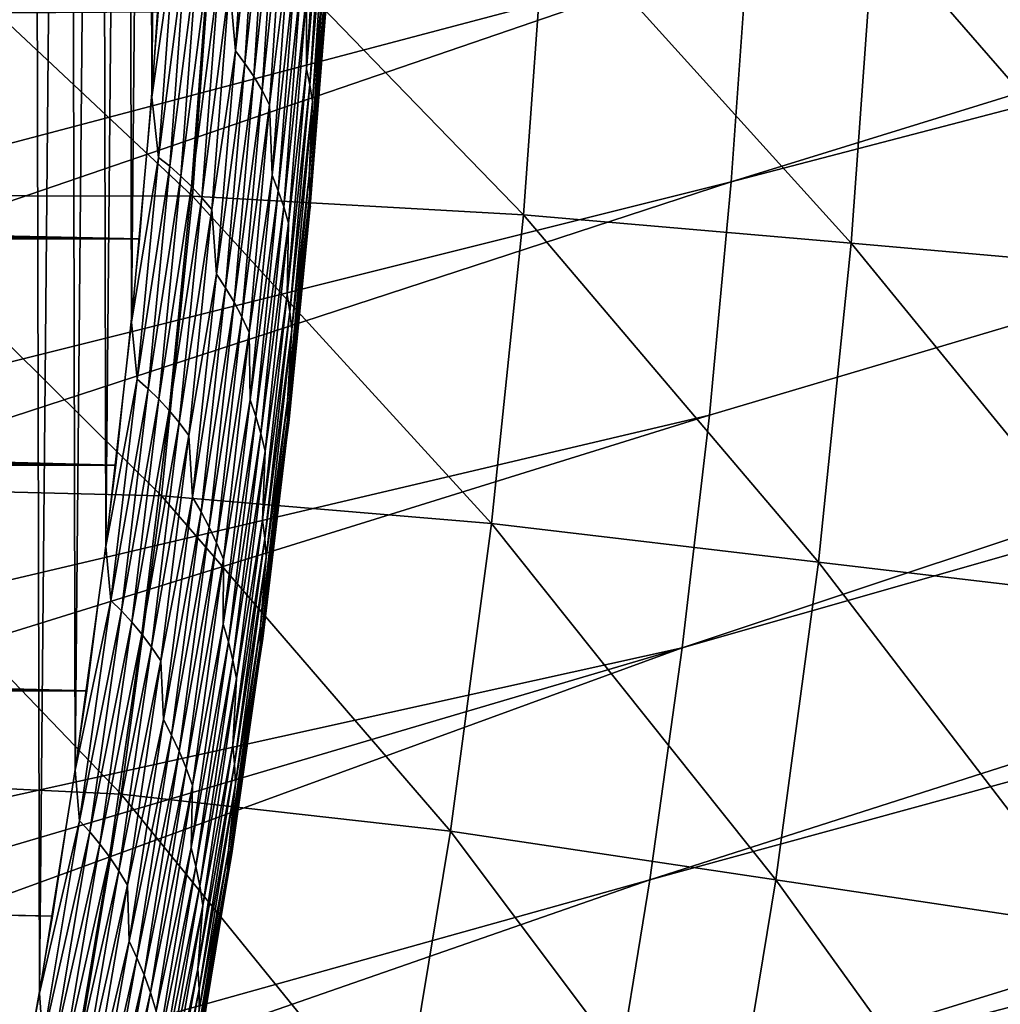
# Model space of a CAD drawing. Header units: millimetres. Extents: x -50 to 50, y -50 to 50.
# Tile 426 of 562: x 28.8 to 31.7, y -5 to -2.1. Entities that reach past the tile are written whole.
import ezdxf

# ---------------------------------------------------------------- set-up
doc = ezdxf.new("R2010")
doc.units = ezdxf.units.MM
doc.header["$LTSCALE"] = 65.185185
for name, color, linetype in [('1', 7, 'CONTINUOUS'), ('2', 7, 'CONTINUOUS'), ('28', 7, 'CONTINUOUS'), ('37', 7, 'CONTINUOUS'), ('39', 7, 'CONTINUOUS'), ('46', 7, 'CONTINUOUS'), ('47', 7, 'CONTINUOUS')]:
    doc.layers.add(name, color=color, linetype=linetype)

msp = doc.modelspace()

# ---------------------------------------------------------------- linework, layer by layer
at = {"layer": '1', "color": 7, "linetype": 'Continuous', "true_color": 0xf5f5f5}
for points in [[(4.7849, -2.0101), (29.1788, -2.0398), (4.7012, -2.1988), (4.7849, -2.0101)], [(29.1788, -2.0398), (29.1234, -2.7183), (4.7012, -2.1988), (29.1788, -2.0398)], [(4.7012, -2.1988), (29.1234, -2.7183), (4.6101, -2.3839), (4.7012, -2.1988)], [(4.6101, -2.3839), (29.1234, -2.7183), (4.5117, -2.5654), (4.6101, -2.3839)], [(4.5117, -2.5654), (29.1234, -2.7183), (4.4061, -2.7427), (4.5117, -2.5654)], [(29.1234, -2.7183), (29.0523, -3.3952), (4.4061, -2.7427), (29.1234, -2.7183)], [(4.4061, -2.7427), (29.0523, -3.3952), (4.2936, -2.9157), (4.4061, -2.7427)], [(4.2936, -2.9157), (29.0523, -3.3952), (4.1743, -3.0841), (4.2936, -2.9157)], [(4.1743, -3.0841), (29.0523, -3.3952), (4.0483, -3.2477), (4.1743, -3.0841)], [(4.0483, -3.2477), (29.0523, -3.3952), (3.916, -3.406), (4.0483, -3.2477)], [(3.916, -3.406), (28.9654, -4.0703), (3.7775, -3.559), (3.916, -3.406)], [(29.0523, -3.3952), (28.9654, -4.0703), (3.916, -3.406), (29.0523, -3.3952)], [(3.7775, -3.559), (28.9654, -4.0703), (3.633, -3.7064), (3.7775, -3.559)], [(3.633, -3.7064), (28.9654, -4.0703), (3.4828, -3.8479), (3.633, -3.7064)], [(3.4828, -3.8479), (28.9654, -4.0703), (3.327, -3.9834), (3.4828, -3.8479)], [(3.327, -3.9834), (28.9654, -4.0703), (3.1661, -4.1124), (3.327, -3.9834)], [(28.9654, -4.0703), (28.8629, -4.7432), (3.1661, -4.1124), (28.9654, -4.0703)], [(3.1661, -4.1124), (28.8629, -4.7432), (3, -4.2351), (3.1661, -4.1124)], [(28.8629, -4.7432), (28.7447, -5.4135), (3, -4.2351), (28.8629, -4.7432)]]:
    msp.add_3dface(points, dxfattribs=at)
at = {"layer": '2', "color": 7, "linetype": 'Continuous', "true_color": 0xf5f5f5}
for points in [[(28.8013, 5.1037, 4.3), (28.6758, 5.7672, 4.3), (28.7016, -5.6376, 4.3), (28.8013, 5.1037, 4.3)], [(28.824, -4.9736, 4.3), (28.8013, 5.1037, 4.3), (28.7016, -5.6376, 4.3), (28.824, -4.9736, 4.3)], [(28.9114, 4.4377, 4.3), (28.8013, 5.1037, 4.3), (28.824, -4.9736, 4.3), (28.9114, 4.4377, 4.3)], [(28.9312, -4.307, 4.3), (28.9114, 4.4377, 4.3), (28.824, -4.9736, 4.3), (28.9312, -4.307, 4.3)], [(29.0061, 3.7691, 4.3), (28.9114, 4.4377, 4.3), (28.9312, -4.307, 4.3), (29.0061, 3.7691, 4.3)], [(29.0229, -3.638, 4.3), (29.0061, 3.7691, 4.3), (28.9312, -4.307, 4.3), (29.0229, -3.638, 4.3)], [(29.0854, 3.0986, 4.3), (29.0061, 3.7691, 4.3), (29.0229, -3.638, 4.3), (29.0854, 3.0986, 4.3)], [(29.0991, -2.9672, 4.3), (29.0854, 3.0986, 4.3), (29.0229, -3.638, 4.3), (29.0991, -2.9672, 4.3)], [(29.1492, 2.4264, 4.3), (29.0854, 3.0986, 4.3), (29.0991, -2.9672, 4.3), (29.1492, 2.4264, 4.3)], [(29.1598, -2.2947, 4.3), (29.1492, 2.4264, 4.3), (29.0991, -2.9672, 4.3), (29.1598, -2.2947, 4.3)], [(29.1974, 1.753, 4.3), (29.1492, 2.4264, 4.3), (29.1598, -2.2947, 4.3), (29.1974, 1.753, 4.3)], [(29.205, -1.6211, 4.3), (29.1974, 1.753, 4.3), (29.1598, -2.2947, 4.3), (29.205, -1.6211, 4.3)]]:
    msp.add_3dface(points, dxfattribs=at)
at = {"layer": '28', "color": 7, "linetype": 'Continuous', "true_color": 0xf5f5f5}
for points in [[(29.4517, -1.4871, 4.2391), (29.3923, -1.9543, 4.255), (29.4102, -2.1563, 4.2391), (29.4517, -1.4871, 4.2391)], [(29.4517, -1.4871, 4.2391), (29.4102, -2.1563, 4.2391), (29.4807, -1.522, 4.2209), (29.4517, -1.4871, 4.2391)], [(29.4807, -1.522, 4.2209), (29.4102, -2.1563, 4.2391), (29.4383, -2.1941, 4.2209), (29.4807, -1.522, 4.2209)], [(29.4807, -1.522, 4.2209), (29.4383, -2.1941, 4.2209), (29.5082, -1.5584, 4.2005), (29.4807, -1.522, 4.2209)], [(29.5082, -1.5584, 4.2005), (29.4383, -2.1941, 4.2209), (29.4648, -2.2335, 4.2005), (29.5082, -1.5584, 4.2005)], [(29.5082, -1.5584, 4.2005), (29.4648, -2.2335, 4.2005), (29.534, -1.5964, 4.1781), (29.5082, -1.5584, 4.2005)], [(29.6651, -1.5333, 4.0079), (29.6221, -1.9884, 4.0398), (29.6224, -2.2097, 4.0079), (29.6651, -1.5333, 4.0079)], [(29.6651, -1.5333, 4.0079), (29.6224, -2.2097, 4.0079), (29.6765, -1.5786, 3.9749), (29.6651, -1.5333, 4.0079)], [(29.6765, -1.5786, 3.9749), (29.6224, -2.2097, 4.0079), (29.6325, -2.2583, 3.9749), (29.6765, -1.5786, 3.9749)], [(29.6765, -1.5786, 3.9749), (29.6325, -2.2583, 3.9749), (29.6853, -1.6246, 3.941), (29.6765, -1.5786, 3.9749)], [(29.534, -1.5964, 4.1781), (29.4648, -2.2335, 4.2005), (29.4895, -2.2747, 4.1781), (29.534, -1.5964, 4.1781)], [(29.534, -1.5964, 4.1781), (29.4895, -2.2747, 4.1781), (29.558, -1.6363, 4.1538), (29.534, -1.5964, 4.1781)], [(29.205, -1.6211, 4.3), (29.1598, -2.2947, 4.3), (29.2289, -1.8111, 4.2988), (29.205, -1.6211, 4.3)], [(29.558, -1.6363, 4.1538), (29.4895, -2.2747, 4.1781), (29.5124, -2.3177, 4.1538), (29.558, -1.6363, 4.1538)], [(29.558, -1.6363, 4.1538), (29.5124, -2.3177, 4.1538), (29.5696, -1.8543, 4.1277), (29.558, -1.6363, 4.1538)], [(29.6853, -1.6246, 3.941), (29.6325, -2.2583, 3.9749), (29.64, -2.3077, 3.941), (29.6853, -1.6246, 3.941)], [(29.6853, -1.6246, 3.941), (29.64, -2.3077, 3.941), (29.6807, -1.8536, 3.9064), (29.6853, -1.6246, 3.941)], [(29.2289, -1.8111, 4.2988), (29.1598, -2.2947, 4.3), (29.1802, -2.4753, 4.2988), (29.2289, -1.8111, 4.2988)], [(29.2289, -1.8111, 4.2988), (29.1802, -2.4753, 4.2988), (29.263, -1.8352, 4.295), (29.2289, -1.8111, 4.2988)], [(29.263, -1.8352, 4.295), (29.1802, -2.4753, 4.2988), (29.2136, -2.5016, 4.295), (29.263, -1.8352, 4.295)], [(29.263, -1.8352, 4.295), (29.2136, -2.5016, 4.295), (29.2965, -1.8619, 4.2887), (29.263, -1.8352, 4.295)], [(29.5696, -1.8543, 4.1277), (29.5124, -2.3177, 4.1538), (29.5196, -2.5277, 4.1277), (29.5696, -1.8543, 4.1277)], [(29.5696, -1.8543, 4.1277), (29.5196, -2.5277, 4.1277), (29.5893, -1.8979, 4.0999), (29.5696, -1.8543, 4.1277)], [(29.6807, -1.8536, 3.9064), (29.6308, -2.529, 3.9064), (29.6841, -1.9013, 3.8712), (29.6807, -1.8536, 3.9064)], [(29.6807, -1.8536, 3.9064), (29.64, -2.3077, 3.941), (29.6308, -2.529, 3.9064), (29.6807, -1.8536, 3.9064)], [(29.2965, -1.8619, 4.2887), (29.2136, -2.5016, 4.295), (29.2464, -2.5307, 4.2887), (29.2965, -1.8619, 4.2887)], [(29.2965, -1.8619, 4.2887), (29.2464, -2.5307, 4.2887), (29.3294, -1.8904, 4.2799), (29.2965, -1.8619, 4.2887)], [(29.3294, -1.8904, 4.2799), (29.2464, -2.5307, 4.2887), (29.2784, -2.5618, 4.2799), (29.3294, -1.8904, 4.2799)], [(29.3294, -1.8904, 4.2799), (29.2784, -2.5618, 4.2799), (29.3614, -1.9214, 4.2687), (29.3294, -1.8904, 4.2799)], [(29.5893, -1.8979, 4.0999), (29.5196, -2.5277, 4.1277), (29.5381, -2.5745, 4.0999), (29.5893, -1.8979, 4.0999)], [(29.5893, -1.8979, 4.0999), (29.5381, -2.5745, 4.0999), (29.6068, -1.9425, 4.0705), (29.5893, -1.8979, 4.0999)], [(29.6841, -1.9013, 3.8712), (29.6308, -2.529, 3.9064), (29.6328, -2.5799, 3.8712), (29.6841, -1.9013, 3.8712)], [(29.6841, -1.9013, 3.8712), (29.6328, -2.5799, 3.8712), (29.6848, -1.9491, 3.8357), (29.6841, -1.9013, 3.8712)], [(29.3614, -1.9214, 4.2687), (29.2784, -2.5618, 4.2799), (29.3095, -2.5954, 4.2687), (29.3614, -1.9214, 4.2687)], [(29.3614, -1.9214, 4.2687), (29.3095, -2.5954, 4.2687), (29.3923, -1.9543, 4.255), (29.3614, -1.9214, 4.2687)], [(29.6068, -1.9425, 4.0705), (29.5381, -2.5745, 4.0999), (29.5544, -2.6224, 4.0705), (29.6068, -1.9425, 4.0705)], [(29.6068, -1.9425, 4.0705), (29.5544, -2.6224, 4.0705), (29.6221, -1.9884, 4.0398), (29.6068, -1.9425, 4.0705)], [(29.3923, -1.9543, 4.255), (29.3095, -2.5954, 4.2687), (29.3395, -2.631, 4.255), (29.3923, -1.9543, 4.255)], [(29.3923, -1.9543, 4.255), (29.3395, -2.631, 4.255), (29.4102, -2.1563, 4.2391), (29.3923, -1.9543, 4.255)], [(29.6848, -1.9491, 3.8357), (29.6322, -2.6309, 3.8357), (29.6848, -1.9692, 3.8), (29.6848, -1.9491, 3.8357)], [(29.6848, -1.9491, 3.8357), (29.6328, -2.5799, 3.8712), (29.6322, -2.6309, 3.8357), (29.6848, -1.9491, 3.8357)], [(29.6848, -1.9692, 3.8), (29.6322, -2.6309, 3.8357), (29.6344, -2.6204, 3.8), (29.6848, -1.9692, 3.8)], [(29.6221, -1.9884, 4.0398), (29.5544, -2.6224, 4.0705), (29.5683, -2.6716, 4.0398), (29.6221, -1.9884, 4.0398)], [(29.6221, -1.9884, 4.0398), (29.5683, -2.6716, 4.0398), (29.6224, -2.2097, 4.0079), (29.6221, -1.9884, 4.0398)], [(29.4102, -2.1563, 4.2391), (29.3395, -2.631, 4.255), (29.3536, -2.8244, 4.2391), (29.4102, -2.1563, 4.2391)], [(29.4102, -2.1563, 4.2391), (29.3536, -2.8244, 4.2391), (29.4383, -2.1941, 4.2209), (29.4102, -2.1563, 4.2391)], [(29.4383, -2.1941, 4.2209), (29.3536, -2.8244, 4.2391), (29.3806, -2.8651, 4.2209), (29.4383, -2.1941, 4.2209)], [(29.4383, -2.1941, 4.2209), (29.3806, -2.8651, 4.2209), (29.4648, -2.2335, 4.2005), (29.4383, -2.1941, 4.2209)], [(29.4648, -2.2335, 4.2005), (29.3806, -2.8651, 4.2209), (29.4059, -2.9076, 4.2005), (29.4648, -2.2335, 4.2005)], [(29.4648, -2.2335, 4.2005), (29.4059, -2.9076, 4.2005), (29.4895, -2.2747, 4.1781), (29.4648, -2.2335, 4.2005)], [(29.6224, -2.2097, 4.0079), (29.5643, -2.885, 4.0079), (29.6325, -2.2583, 3.9749), (29.6224, -2.2097, 4.0079)], [(29.6224, -2.2097, 4.0079), (29.5683, -2.6716, 4.0398), (29.5643, -2.885, 4.0079), (29.6224, -2.2097, 4.0079)], [(29.6325, -2.2583, 3.9749), (29.5643, -2.885, 4.0079), (29.5729, -2.9369, 3.9749), (29.6325, -2.2583, 3.9749)], [(29.6325, -2.2583, 3.9749), (29.5729, -2.9369, 3.9749), (29.64, -2.3077, 3.941), (29.6325, -2.2583, 3.9749)], [(29.1598, -2.2947, 4.3), (29.0991, -2.9672, 4.3), (29.1802, -2.4753, 4.2988), (29.1598, -2.2947, 4.3)], [(29.4895, -2.2747, 4.1781), (29.4059, -2.9076, 4.2005), (29.4295, -2.9517, 4.1781), (29.4895, -2.2747, 4.1781)], [(29.4895, -2.2747, 4.1781), (29.4295, -2.9517, 4.1781), (29.5124, -2.3177, 4.1538), (29.4895, -2.2747, 4.1781)], [(29.5124, -2.3177, 4.1538), (29.4295, -2.9517, 4.1781), (29.4511, -2.998, 4.1538), (29.5124, -2.3177, 4.1538)], [(29.5124, -2.3177, 4.1538), (29.4511, -2.998, 4.1538), (29.5196, -2.5277, 4.1277), (29.5124, -2.3177, 4.1538)], [(29.64, -2.3077, 3.941), (29.5729, -2.9369, 3.9749), (29.579, -2.9895, 3.941), (29.64, -2.3077, 3.941)], [(29.64, -2.3077, 3.941), (29.579, -2.9895, 3.941), (29.6308, -2.529, 3.9064), (29.64, -2.3077, 3.941)], [(29.1802, -2.4753, 4.2988), (29.0991, -2.9672, 4.3), (29.1163, -3.1383, 4.2988), (29.1802, -2.4753, 4.2988)], [(29.1802, -2.4753, 4.2988), (29.1163, -3.1383, 4.2988), (29.2136, -2.5016, 4.295), (29.1802, -2.4753, 4.2988)], [(29.2136, -2.5016, 4.295), (29.1163, -3.1383, 4.2988), (29.149, -3.1668, 4.295), (29.2136, -2.5016, 4.295)], [(29.2136, -2.5016, 4.295), (29.149, -3.1668, 4.295), (29.2464, -2.5307, 4.2887), (29.2136, -2.5016, 4.295)], [(29.2464, -2.5307, 4.2887), (29.149, -3.1668, 4.295), (29.1809, -3.1982, 4.2887), (29.2464, -2.5307, 4.2887)], [(29.2464, -2.5307, 4.2887), (29.1809, -3.1982, 4.2887), (29.2784, -2.5618, 4.2799), (29.2464, -2.5307, 4.2887)], [(29.5196, -2.5277, 4.1277), (29.4511, -2.998, 4.1538), (29.4544, -3.1998, 4.1277), (29.5196, -2.5277, 4.1277)], [(29.5196, -2.5277, 4.1277), (29.4544, -3.1998, 4.1277), (29.5381, -2.5745, 4.0999), (29.5196, -2.5277, 4.1277)], [(29.6308, -2.529, 3.9064), (29.5656, -3.203, 3.9064), (29.6328, -2.5799, 3.8712), (29.6308, -2.529, 3.9064)], [(29.6308, -2.529, 3.9064), (29.579, -2.9895, 3.941), (29.5656, -3.203, 3.9064), (29.6308, -2.529, 3.9064)], [(29.2784, -2.5618, 4.2799), (29.1809, -3.1982, 4.2887), (29.2121, -3.2318, 4.2799), (29.2784, -2.5618, 4.2799)], [(29.2784, -2.5618, 4.2799), (29.2121, -3.2318, 4.2799), (29.3095, -2.5954, 4.2687), (29.2784, -2.5618, 4.2799)], [(29.5381, -2.5745, 4.0999), (29.4544, -3.1998, 4.1277), (29.4715, -3.2497, 4.0999), (29.5381, -2.5745, 4.0999)], [(29.5381, -2.5745, 4.0999), (29.4715, -3.2497, 4.0999), (29.5544, -2.6224, 4.0705), (29.5381, -2.5745, 4.0999)], [(29.6328, -2.5799, 3.8712), (29.5656, -3.203, 3.9064), (29.566, -3.2571, 3.8712), (29.6328, -2.5799, 3.8712)], [(29.6328, -2.5799, 3.8712), (29.566, -3.2571, 3.8712), (29.6322, -2.6309, 3.8357), (29.6328, -2.5799, 3.8712)], [(29.3095, -2.5954, 4.2687), (29.2121, -3.2318, 4.2799), (29.2422, -3.2679, 4.2687), (29.3095, -2.5954, 4.2687)], [(29.3095, -2.5954, 4.2687), (29.2422, -3.2679, 4.2687), (29.3395, -2.631, 4.255), (29.3095, -2.5954, 4.2687)], [(29.3395, -2.631, 4.255), (29.2422, -3.2679, 4.2687), (29.2711, -3.3063, 4.255), (29.3395, -2.631, 4.255)], [(29.3395, -2.631, 4.255), (29.2711, -3.3063, 4.255), (29.3536, -2.8244, 4.2391), (29.3395, -2.631, 4.255)], [(29.5544, -2.6224, 4.0705), (29.4715, -3.2497, 4.0999), (29.4863, -3.3009, 4.0705), (29.5544, -2.6224, 4.0705)], [(29.5544, -2.6224, 4.0705), (29.4863, -3.3009, 4.0705), (29.5683, -2.6716, 4.0398), (29.5544, -2.6224, 4.0705)], [(29.6322, -2.6309, 3.8357), (29.5639, -3.3112, 3.8357), (29.5699, -3.2682, 3.8), (29.6322, -2.6309, 3.8357)], [(29.6322, -2.6309, 3.8357), (29.566, -3.2571, 3.8712), (29.5639, -3.3112, 3.8357), (29.6322, -2.6309, 3.8357)], [(29.6344, -2.6204, 3.8), (29.6322, -2.6309, 3.8357), (29.5699, -3.2682, 3.8), (29.6344, -2.6204, 3.8)], [(29.5683, -2.6716, 4.0398), (29.4863, -3.3009, 4.0705), (29.4987, -3.3534, 4.0398), (29.5683, -2.6716, 4.0398)], [(29.5683, -2.6716, 4.0398), (29.4987, -3.3534, 4.0398), (29.5643, -2.885, 4.0079), (29.5683, -2.6716, 4.0398)], [(29.3536, -2.8244, 4.2391), (29.2711, -3.3063, 4.255), (29.2818, -3.4911, 4.2391), (29.3536, -2.8244, 4.2391)], [(29.3536, -2.8244, 4.2391), (29.2818, -3.4911, 4.2391), (29.3806, -2.8651, 4.2209), (29.3536, -2.8244, 4.2391)], [(29.3806, -2.8651, 4.2209), (29.2818, -3.4911, 4.2391), (29.3075, -3.5347, 4.2209), (29.3806, -2.8651, 4.2209)], [(29.3806, -2.8651, 4.2209), (29.3075, -3.5347, 4.2209), (29.4059, -2.9076, 4.2005), (29.3806, -2.8651, 4.2209)], [(29.4059, -2.9076, 4.2005), (29.3075, -3.5347, 4.2209), (29.3316, -3.58, 4.2005), (29.4059, -2.9076, 4.2005)], [(29.4059, -2.9076, 4.2005), (29.3316, -3.58, 4.2005), (29.4295, -2.9517, 4.1781), (29.4059, -2.9076, 4.2005)], [(29.5643, -2.885, 4.0079), (29.4908, -3.5588, 4.0079), (29.5729, -2.9369, 3.9749), (29.5643, -2.885, 4.0079)], [(29.5643, -2.885, 4.0079), (29.4987, -3.3534, 4.0398), (29.4908, -3.5588, 4.0079), (29.5643, -2.885, 4.0079)], [(29.5729, -2.9369, 3.9749), (29.4908, -3.5588, 4.0079), (29.4979, -3.6139, 3.9749), (29.5729, -2.9369, 3.9749)], [(29.5729, -2.9369, 3.9749), (29.4979, -3.6139, 3.9749), (29.579, -2.9895, 3.941), (29.5729, -2.9369, 3.9749)], [(29.0991, -2.9672, 4.3), (29.0229, -3.638, 4.3), (29.1163, -3.1383, 4.2988), (29.0991, -2.9672, 4.3)], [(29.4295, -2.9517, 4.1781), (29.3316, -3.58, 4.2005), (29.3539, -3.6273, 4.1781), (29.4295, -2.9517, 4.1781)], [(29.4295, -2.9517, 4.1781), (29.3539, -3.6273, 4.1781), (29.4511, -2.998, 4.1538), (29.4295, -2.9517, 4.1781)], [(29.4511, -2.998, 4.1538), (29.3539, -3.6273, 4.1781), (29.3741, -3.6766, 4.1538), (29.4511, -2.998, 4.1538)], [(29.4511, -2.998, 4.1538), (29.3741, -3.6766, 4.1538), (29.4544, -3.1998, 4.1277), (29.4511, -2.998, 4.1538)], [(29.579, -2.9895, 3.941), (29.4979, -3.6139, 3.9749), (29.5024, -3.6698, 3.941), (29.579, -2.9895, 3.941)], [(29.579, -2.9895, 3.941), (29.5024, -3.6698, 3.941), (29.5656, -3.203, 3.9064), (29.579, -2.9895, 3.941)], [(29.1163, -3.1383, 4.2988), (29.0229, -3.638, 4.3), (29.0374, -3.7996, 4.2988), (29.1163, -3.1383, 4.2988)], [(29.1163, -3.1383, 4.2988), (29.0374, -3.7996, 4.2988), (29.149, -3.1668, 4.295), (29.1163, -3.1383, 4.2988)], [(29.149, -3.1668, 4.295), (29.0374, -3.7996, 4.2988), (29.0692, -3.8303, 4.295), (29.149, -3.1668, 4.295)], [(29.149, -3.1668, 4.295), (29.0692, -3.8303, 4.295), (29.1809, -3.1982, 4.2887), (29.149, -3.1668, 4.295)], [(29.1809, -3.1982, 4.2887), (29.0692, -3.8303, 4.295), (29.1002, -3.8641, 4.2887), (29.1809, -3.1982, 4.2887)], [(29.1809, -3.1982, 4.2887), (29.1002, -3.8641, 4.2887), (29.2121, -3.2318, 4.2799), (29.1809, -3.1982, 4.2887)], [(29.4544, -3.1998, 4.1277), (29.3738, -3.8702, 4.1277), (29.4715, -3.2497, 4.0999), (29.4544, -3.1998, 4.1277)], [(29.4544, -3.1998, 4.1277), (29.3741, -3.6766, 4.1538), (29.3738, -3.8702, 4.1277), (29.4544, -3.1998, 4.1277)], [(29.5656, -3.203, 3.9064), (29.485, -3.8754, 3.9064), (29.566, -3.2571, 3.8712), (29.5656, -3.203, 3.9064)], [(29.5656, -3.203, 3.9064), (29.5024, -3.6698, 3.941), (29.485, -3.8754, 3.9064), (29.5656, -3.203, 3.9064)], [(29.2121, -3.2318, 4.2799), (29.1002, -3.8641, 4.2887), (29.1304, -3.9, 4.2799), (29.2121, -3.2318, 4.2799)], [(29.2121, -3.2318, 4.2799), (29.1304, -3.9, 4.2799), (29.2422, -3.2679, 4.2687), (29.2121, -3.2318, 4.2799)], [(29.4715, -3.2497, 4.0999), (29.3738, -3.8702, 4.1277), (29.3894, -3.9233, 4.0999), (29.4715, -3.2497, 4.0999)], [(29.4715, -3.2497, 4.0999), (29.3894, -3.9233, 4.0999), (29.4863, -3.3009, 4.0705), (29.4715, -3.2497, 4.0999)], [(29.566, -3.2571, 3.8712), (29.485, -3.8754, 3.9064), (29.4838, -3.9326, 3.8712), (29.566, -3.2571, 3.8712)], [(29.566, -3.2571, 3.8712), (29.4838, -3.9326, 3.8712), (29.5639, -3.3112, 3.8357), (29.566, -3.2571, 3.8712)], [(29.2422, -3.2679, 4.2687), (29.1304, -3.9, 4.2799), (29.1594, -3.9388, 4.2687), (29.2422, -3.2679, 4.2687)], [(29.2422, -3.2679, 4.2687), (29.1594, -3.9388, 4.2687), (29.2711, -3.3063, 4.255), (29.2422, -3.2679, 4.2687)], [(29.5699, -3.2682, 3.8), (29.5639, -3.3112, 3.8357), (29.4915, -3.913, 3.8), (29.5699, -3.2682, 3.8)], [(29.2711, -3.3063, 4.255), (29.1594, -3.9388, 4.2687), (29.1871, -3.9799, 4.255), (29.2711, -3.3063, 4.255)], [(29.2711, -3.3063, 4.255), (29.1871, -3.9799, 4.255), (29.2818, -3.4911, 4.2391), (29.2711, -3.3063, 4.255)], [(29.4863, -3.3009, 4.0705), (29.3894, -3.9233, 4.0999), (29.4027, -3.9777, 4.0705), (29.4863, -3.3009, 4.0705)], [(29.4863, -3.3009, 4.0705), (29.4027, -3.9777, 4.0705), (29.4987, -3.3534, 4.0398), (29.4863, -3.3009, 4.0705)], [(29.5639, -3.3112, 3.8357), (29.48, -3.9898, 3.8357), (29.4915, -3.913, 3.8), (29.5639, -3.3112, 3.8357)], [(29.5639, -3.3112, 3.8357), (29.4838, -3.9326, 3.8712), (29.48, -3.9898, 3.8357), (29.5639, -3.3112, 3.8357)], [(29.4987, -3.3534, 4.0398), (29.4027, -3.9777, 4.0705), (29.4135, -4.0334, 4.0398), (29.4987, -3.3534, 4.0398)], [(29.4987, -3.3534, 4.0398), (29.4135, -4.0334, 4.0398), (29.4908, -3.5588, 4.0079), (29.4987, -3.3534, 4.0398)], [(29.2818, -3.4911, 4.2391), (29.1871, -3.9799, 4.255), (29.1949, -4.156, 4.2391), (29.2818, -3.4911, 4.2391)], [(29.2818, -3.4911, 4.2391), (29.1949, -4.156, 4.2391), (29.3075, -3.5347, 4.2209), (29.2818, -3.4911, 4.2391)], [(29.3075, -3.5347, 4.2209), (29.1949, -4.156, 4.2391), (29.2193, -4.2024, 4.2209), (29.3075, -3.5347, 4.2209)], [(29.3075, -3.5347, 4.2209), (29.2193, -4.2024, 4.2209), (29.3316, -3.58, 4.2005), (29.3075, -3.5347, 4.2209)], [(29.4908, -3.5588, 4.0079), (29.4019, -4.2308, 4.0079), (29.4979, -3.6139, 3.9749), (29.4908, -3.5588, 4.0079)], [(29.4908, -3.5588, 4.0079), (29.4135, -4.0334, 4.0398), (29.4019, -4.2308, 4.0079), (29.4908, -3.5588, 4.0079)], [(29.3316, -3.58, 4.2005), (29.2193, -4.2024, 4.2209), (29.242, -4.2507, 4.2005), (29.3316, -3.58, 4.2005)], [(29.3316, -3.58, 4.2005), (29.242, -4.2507, 4.2005), (29.3539, -3.6273, 4.1781), (29.3316, -3.58, 4.2005)], [(29.4979, -3.6139, 3.9749), (29.4019, -4.2308, 4.0079), (29.4073, -4.2891, 3.9749), (29.4979, -3.6139, 3.9749)], [(29.4979, -3.6139, 3.9749), (29.4073, -4.2891, 3.9749), (29.5024, -3.6698, 3.941), (29.4979, -3.6139, 3.9749)], [(29.0229, -3.638, 4.3), (28.9312, -4.307, 4.3), (29.0374, -3.7996, 4.2988), (29.0229, -3.638, 4.3)], [(29.3539, -3.6273, 4.1781), (29.242, -4.2507, 4.2005), (29.2628, -4.3009, 4.1781), (29.3539, -3.6273, 4.1781)], [(29.3539, -3.6273, 4.1781), (29.2628, -4.3009, 4.1781), (29.3741, -3.6766, 4.1538), (29.3539, -3.6273, 4.1781)], [(29.3741, -3.6766, 4.1538), (29.2628, -4.3009, 4.1781), (29.2815, -4.3533, 4.1538), (29.3741, -3.6766, 4.1538)], [(29.3741, -3.6766, 4.1538), (29.2815, -4.3533, 4.1538), (29.3738, -3.8702, 4.1277), (29.3741, -3.6766, 4.1538)], [(29.5024, -3.6698, 3.941), (29.4073, -4.2891, 3.9749), (29.41, -4.3481, 3.941), (29.5024, -3.6698, 3.941)], [(29.5024, -3.6698, 3.941), (29.41, -4.3481, 3.941), (29.485, -3.8754, 3.9064), (29.5024, -3.6698, 3.941)], [(29.0374, -3.7996, 4.2988), (28.9312, -4.307, 4.3), (28.9435, -4.4589, 4.2988), (29.0374, -3.7996, 4.2988)], [(29.0374, -3.7996, 4.2988), (28.9435, -4.4589, 4.2988), (29.0692, -3.8303, 4.295), (29.0374, -3.7996, 4.2988)], [(29.0692, -3.8303, 4.295), (28.9435, -4.4589, 4.2988), (28.9744, -4.4918, 4.295), (29.0692, -3.8303, 4.295)], [(29.0692, -3.8303, 4.295), (28.9744, -4.4918, 4.295), (29.1002, -3.8641, 4.2887), (29.0692, -3.8303, 4.295)], [(29.1002, -3.8641, 4.2887), (28.9744, -4.4918, 4.295), (29.0044, -4.5279, 4.2887), (29.1002, -3.8641, 4.2887)], [(29.1002, -3.8641, 4.2887), (29.0044, -4.5279, 4.2887), (29.1304, -3.9, 4.2799), (29.1002, -3.8641, 4.2887)], [(29.3738, -3.8702, 4.1277), (29.278, -4.5386, 4.1277), (29.3894, -3.9233, 4.0999), (29.3738, -3.8702, 4.1277)], [(29.3738, -3.8702, 4.1277), (29.2815, -4.3533, 4.1538), (29.278, -4.5386, 4.1277), (29.3738, -3.8702, 4.1277)], [(29.485, -3.8754, 3.9064), (29.3891, -4.5458, 3.9064), (29.4838, -3.9326, 3.8712), (29.485, -3.8754, 3.9064)], [(29.485, -3.8754, 3.9064), (29.41, -4.3481, 3.941), (29.3891, -4.5458, 3.9064), (29.485, -3.8754, 3.9064)], [(29.1304, -3.9, 4.2799), (29.0044, -4.5279, 4.2887), (29.0334, -4.5663, 4.2799), (29.1304, -3.9, 4.2799)], [(29.1304, -3.9, 4.2799), (29.0334, -4.5663, 4.2799), (29.1594, -3.9388, 4.2687), (29.1304, -3.9, 4.2799)], [(29.4915, -3.913, 3.8), (29.48, -3.9898, 3.8357), (29.399, -4.5564, 3.8), (29.4915, -3.913, 3.8)], [(29.1594, -3.9388, 4.2687), (29.0334, -4.5663, 4.2799), (29.0612, -4.6076, 4.2687), (29.1594, -3.9388, 4.2687)], [(29.1594, -3.9388, 4.2687), (29.0612, -4.6076, 4.2687), (29.1871, -3.9799, 4.255), (29.1594, -3.9388, 4.2687)], [(29.3894, -3.9233, 4.0999), (29.278, -4.5386, 4.1277), (29.2919, -4.5948, 4.0999), (29.3894, -3.9233, 4.0999)], [(29.3894, -3.9233, 4.0999), (29.2919, -4.5948, 4.0999), (29.4027, -3.9777, 4.0705), (29.3894, -3.9233, 4.0999)], [(29.4838, -3.9326, 3.8712), (29.3891, -4.5458, 3.9064), (29.3861, -4.6061, 3.8712), (29.4838, -3.9326, 3.8712)], [(29.4838, -3.9326, 3.8712), (29.3861, -4.6061, 3.8712), (29.48, -3.9898, 3.8357), (29.4838, -3.9326, 3.8712)], [(29.1871, -3.9799, 4.255), (29.0612, -4.6076, 4.2687), (29.0877, -4.6513, 4.255), (29.1871, -3.9799, 4.255)], [(29.1871, -3.9799, 4.255), (29.0877, -4.6513, 4.255), (29.1949, -4.156, 4.2391), (29.1871, -3.9799, 4.255)], [(29.4027, -3.9777, 4.0705), (29.2919, -4.5948, 4.0999), (29.3035, -4.6524, 4.0705), (29.4027, -3.9777, 4.0705)], [(29.4027, -3.9777, 4.0705), (29.3035, -4.6524, 4.0705), (29.4135, -4.0334, 4.0398), (29.4027, -3.9777, 4.0705)], [(29.48, -3.9898, 3.8357), (29.3805, -4.6662, 3.8357), (29.399, -4.5564, 3.8), (29.48, -3.9898, 3.8357)], [(29.48, -3.9898, 3.8357), (29.3861, -4.6061, 3.8712), (29.3805, -4.6662, 3.8357), (29.48, -3.9898, 3.8357)], [(29.4135, -4.0334, 4.0398), (29.3035, -4.6524, 4.0705), (29.3126, -4.7112, 4.0398), (29.4135, -4.0334, 4.0398)], [(29.4135, -4.0334, 4.0398), (29.3126, -4.7112, 4.0398), (29.4019, -4.2308, 4.0079), (29.4135, -4.0334, 4.0398)], [(29.1949, -4.156, 4.2391), (29.0877, -4.6513, 4.255), (29.0928, -4.8187, 4.2391), (29.1949, -4.156, 4.2391)], [(29.1949, -4.156, 4.2391), (29.0928, -4.8187, 4.2391), (29.2193, -4.2024, 4.2209), (29.1949, -4.156, 4.2391)], [(29.2193, -4.2024, 4.2209), (29.0928, -4.8187, 4.2391), (29.1158, -4.8679, 4.2209), (29.2193, -4.2024, 4.2209)], [(29.2193, -4.2024, 4.2209), (29.1158, -4.8679, 4.2209), (29.242, -4.2507, 4.2005), (29.2193, -4.2024, 4.2209)], [(29.4019, -4.2308, 4.0079), (29.2977, -4.9006, 4.0079), (29.4073, -4.2891, 3.9749), (29.4019, -4.2308, 4.0079)], [(29.4019, -4.2308, 4.0079), (29.3126, -4.7112, 4.0398), (29.2977, -4.9006, 4.0079), (29.4019, -4.2308, 4.0079)], [(29.242, -4.2507, 4.2005), (29.1158, -4.8679, 4.2209), (29.137, -4.919, 4.2005), (29.242, -4.2507, 4.2005)], [(29.242, -4.2507, 4.2005), (29.137, -4.919, 4.2005), (29.2628, -4.3009, 4.1781), (29.242, -4.2507, 4.2005)], [(29.4073, -4.2891, 3.9749), (29.2977, -4.9006, 4.0079), (29.3013, -4.962, 3.9749), (29.4073, -4.2891, 3.9749)], [(29.4073, -4.2891, 3.9749), (29.3013, -4.962, 3.9749), (29.41, -4.3481, 3.941), (29.4073, -4.2891, 3.9749)], [(28.9312, -4.307, 4.3), (28.824, -4.9736, 4.3), (28.9435, -4.4589, 4.2988), (28.9312, -4.307, 4.3)], [(29.2628, -4.3009, 4.1781), (29.137, -4.919, 4.2005), (29.1562, -4.9722, 4.1781), (29.2628, -4.3009, 4.1781)], [(29.2628, -4.3009, 4.1781), (29.1562, -4.9722, 4.1781), (29.2815, -4.3533, 4.1538), (29.2628, -4.3009, 4.1781)], [(29.2815, -4.3533, 4.1538), (29.1562, -4.9722, 4.1781), (29.1732, -5.0276, 4.1538), (29.2815, -4.3533, 4.1538)], [(29.2815, -4.3533, 4.1538), (29.1732, -5.0276, 4.1538), (29.278, -4.5386, 4.1277), (29.2815, -4.3533, 4.1538)], [(29.41, -4.3481, 3.941), (29.3013, -4.962, 3.9749), (29.3021, -5.0241, 3.941), (29.41, -4.3481, 3.941)], [(29.41, -4.3481, 3.941), (29.3021, -5.0241, 3.941), (29.3891, -4.5458, 3.9064), (29.41, -4.3481, 3.941)], [(28.9435, -4.4589, 4.2988), (28.824, -4.9736, 4.3), (28.8346, -5.116, 4.2988), (28.9435, -4.4589, 4.2988)], [(28.9435, -4.4589, 4.2988), (28.8346, -5.116, 4.2988), (28.9744, -4.4918, 4.295), (28.9435, -4.4589, 4.2988)], [(28.9744, -4.4918, 4.295), (28.8346, -5.116, 4.2988), (28.8645, -5.151, 4.295), (28.9744, -4.4918, 4.295)], [(28.9744, -4.4918, 4.295), (28.8645, -5.151, 4.295), (29.0044, -4.5279, 4.2887), (28.9744, -4.4918, 4.295)], [(29.0044, -4.5279, 4.2887), (28.8645, -5.151, 4.295), (28.8933, -5.1893, 4.2887), (29.0044, -4.5279, 4.2887)], [(29.0044, -4.5279, 4.2887), (28.8933, -5.1893, 4.2887), (29.0334, -4.5663, 4.2799), (29.0044, -4.5279, 4.2887)], [(29.278, -4.5386, 4.1277), (29.1669, -5.2047, 4.1277), (29.2919, -4.5948, 4.0999), (29.278, -4.5386, 4.1277)], [(29.278, -4.5386, 4.1277), (29.1732, -5.0276, 4.1538), (29.1669, -5.2047, 4.1277), (29.278, -4.5386, 4.1277)], [(29.3891, -4.5458, 3.9064), (29.2779, -5.2138, 3.9064), (29.3861, -4.6061, 3.8712), (29.3891, -4.5458, 3.9064)], [(29.3891, -4.5458, 3.9064), (29.3021, -5.0241, 3.941), (29.2779, -5.2138, 3.9064), (29.3891, -4.5458, 3.9064)], [(29.399, -4.5564, 3.8), (29.3805, -4.6662, 3.8357), (29.2924, -5.1978, 3.8), (29.399, -4.5564, 3.8)], [(29.0334, -4.5663, 4.2799), (28.8933, -5.1893, 4.2887), (28.9212, -5.2301, 4.2799), (29.0334, -4.5663, 4.2799)], [(29.0334, -4.5663, 4.2799), (28.9212, -5.2301, 4.2799), (29.0612, -4.6076, 4.2687), (29.0334, -4.5663, 4.2799)], [(29.0612, -4.6076, 4.2687), (28.9212, -5.2301, 4.2799), (28.9477, -5.274, 4.2687), (29.0612, -4.6076, 4.2687)], [(29.0612, -4.6076, 4.2687), (28.9477, -5.274, 4.2687), (29.0877, -4.6513, 4.255), (29.0612, -4.6076, 4.2687)], [(29.2919, -4.5948, 4.0999), (29.1669, -5.2047, 4.1277), (29.1791, -5.2639, 4.0999), (29.2919, -4.5948, 4.0999)], [(29.2919, -4.5948, 4.0999), (29.1791, -5.2639, 4.0999), (29.3035, -4.6524, 4.0705), (29.2919, -4.5948, 4.0999)], [(29.3861, -4.6061, 3.8712), (29.2779, -5.2138, 3.9064), (29.2731, -5.2771, 3.8712), (29.3861, -4.6061, 3.8712)], [(29.3861, -4.6061, 3.8712), (29.2731, -5.2771, 3.8712), (29.3805, -4.6662, 3.8357), (29.3861, -4.6061, 3.8712)], [(29.0877, -4.6513, 4.255), (28.9477, -5.274, 4.2687), (28.9728, -5.3203, 4.255), (29.0877, -4.6513, 4.255)], [(29.0877, -4.6513, 4.255), (28.9728, -5.3203, 4.255), (29.0928, -4.8187, 4.2391), (29.0877, -4.6513, 4.255)], [(29.3035, -4.6524, 4.0705), (29.1791, -5.2639, 4.0999), (29.1888, -5.3246, 4.0705), (29.3035, -4.6524, 4.0705)], [(29.3035, -4.6524, 4.0705), (29.1888, -5.3246, 4.0705), (29.3126, -4.7112, 4.0398), (29.3035, -4.6524, 4.0705)], [(29.3805, -4.6662, 3.8357), (29.2655, -5.3403, 3.8357), (29.2924, -5.1978, 3.8), (29.3805, -4.6662, 3.8357)], [(29.3805, -4.6662, 3.8357), (29.2731, -5.2771, 3.8712), (29.2655, -5.3403, 3.8357), (29.3805, -4.6662, 3.8357)], [(29.3126, -4.7112, 4.0398), (29.1888, -5.3246, 4.0705), (29.196, -5.3865, 4.0398), (29.3126, -4.7112, 4.0398)], [(29.3126, -4.7112, 4.0398), (29.196, -5.3865, 4.0398), (29.2977, -4.9006, 4.0079), (29.3126, -4.7112, 4.0398)], [(29.0928, -4.8187, 4.2391), (28.9728, -5.3203, 4.255), (28.9757, -5.4789, 4.2391), (29.0928, -4.8187, 4.2391)], [(29.0928, -4.8187, 4.2391), (28.9757, -5.4789, 4.2391), (29.1158, -4.8679, 4.2209), (29.0928, -4.8187, 4.2391)], [(29.1158, -4.8679, 4.2209), (28.9757, -5.4789, 4.2391), (28.9972, -5.5308, 4.2209), (29.1158, -4.8679, 4.2209)], [(29.1158, -4.8679, 4.2209), (28.9972, -5.5308, 4.2209), (29.137, -4.919, 4.2005), (29.1158, -4.8679, 4.2209)], [(29.2977, -4.9006, 4.0079), (29.1783, -5.5678, 4.0079), (29.3013, -4.962, 3.9749), (29.2977, -4.9006, 4.0079)], [(29.2977, -4.9006, 4.0079), (29.196, -5.3865, 4.0398), (29.1783, -5.5678, 4.0079), (29.2977, -4.9006, 4.0079)], [(29.137, -4.919, 4.2005), (28.9972, -5.5308, 4.2209), (29.0167, -5.5848, 4.2005), (29.137, -4.919, 4.2005)], [(29.137, -4.919, 4.2005), (29.0167, -5.5848, 4.2005), (29.1562, -4.9722, 4.1781), (29.137, -4.919, 4.2005)], [(28.824, -4.9736, 4.3), (28.7016, -5.6376, 4.3), (28.8346, -5.116, 4.2988), (28.824, -4.9736, 4.3)], [(29.1562, -4.9722, 4.1781), (29.0167, -5.5848, 4.2005), (29.0342, -5.6409, 4.1781), (29.1562, -4.9722, 4.1781)], [(29.1562, -4.9722, 4.1781), (29.0342, -5.6409, 4.1781), (29.1732, -5.0276, 4.1538), (29.1562, -4.9722, 4.1781)], [(29.3013, -4.962, 3.9749), (29.1783, -5.5678, 4.0079), (29.1798, -5.6323, 3.9749), (29.3013, -4.962, 3.9749)], [(29.3013, -4.962, 3.9749), (29.1798, -5.6323, 3.9749), (29.3021, -5.0241, 3.941), (29.3013, -4.962, 3.9749)]]:
    msp.add_3dface(points, dxfattribs=at)
at = {"layer": '37', "color": 15, "linetype": 'Continuous', "true_color": 0xaf503c}
for points in [[(29.3475, -1.6926, -11.5629), (29.2819, -2.5907, -11.5629), (28.3484, -1.7146, -11.977), (29.3475, -1.6926, -11.5629)], [(29.3475, -1.6926, -11.5629), (30.2708, -2.6466, -11.1346), (29.2819, -2.5907, -11.5629), (29.3475, -1.6926, -11.5629)], [(30.3376, -1.7208, -11.1346), (30.2708, -2.6466, -11.1346), (29.3475, -1.6926, -11.5629), (30.3376, -1.7208, -11.1346)], [(28.3484, -1.7146, -11.977), (29.2819, -2.5907, -11.5629), (28.2819, -2.5893, -11.977), (28.3484, -1.7146, -11.977)], [(30.3376, -1.7208, -11.1346), (31.2509, -2.7318, -10.6921), (30.2708, -2.6466, -11.1346), (30.3376, -1.7208, -11.1346)], [(31.3198, -1.7761, -10.6921), (31.2509, -2.7318, -10.6921), (30.3376, -1.7208, -11.1346), (31.3198, -1.7761, -10.6921)], [(31.3198, -1.7761, -10.6921), (32.2245, -2.817, -10.2356), (31.2509, -2.7318, -10.6921), (31.3198, -1.7761, -10.6921)], [(32.2955, -1.8315, -10.2356), (32.2245, -2.817, -10.2356), (31.3198, -1.7761, -10.6921), (32.2955, -1.8315, -10.2356)], [(28.2819, -2.5893, -11.977), (29.1887, -3.4864, -11.5629), (28.1884, -3.4615, -11.977), (28.2819, -2.5893, -11.977)], [(29.2819, -2.5907, -11.5629), (29.1887, -3.4864, -11.5629), (28.2819, -2.5893, -11.977), (29.2819, -2.5907, -11.5629)], [(29.2819, -2.5907, -11.5629), (30.1757, -3.5699, -11.1346), (29.1887, -3.4864, -11.5629), (29.2819, -2.5907, -11.5629)], [(30.2708, -2.6466, -11.1346), (30.1757, -3.5699, -11.1346), (29.2819, -2.5907, -11.5629), (30.2708, -2.6466, -11.1346)], [(30.2708, -2.6466, -11.1346), (31.1528, -3.6849, -10.6921), (30.1757, -3.5699, -11.1346), (30.2708, -2.6466, -11.1346)], [(31.2509, -2.7318, -10.6921), (31.1528, -3.6849, -10.6921), (30.2708, -2.6466, -11.1346), (31.2509, -2.7318, -10.6921)], [(31.2509, -2.7318, -10.6921), (32.1233, -3.7998, -10.2356), (31.1528, -3.6849, -10.6921), (31.2509, -2.7318, -10.6921)], [(32.2245, -2.817, -10.2356), (32.1233, -3.7998, -10.2356), (31.2509, -2.7318, -10.6921), (32.2245, -2.817, -10.2356)], [(28.1884, -3.4615, -11.977), (29.0681, -4.3788, -11.5629), (28.0679, -4.3305, -11.977), (28.1884, -3.4615, -11.977)], [(29.1887, -3.4864, -11.5629), (29.0681, -4.3788, -11.5629), (28.1884, -3.4615, -11.977), (29.1887, -3.4864, -11.5629)], [(29.1887, -3.4864, -11.5629), (30.0526, -4.4899, -11.1346), (29.0681, -4.3788, -11.5629), (29.1887, -3.4864, -11.5629)], [(30.1757, -3.5699, -11.1346), (30.0526, -4.4899, -11.1346), (29.1887, -3.4864, -11.5629), (30.1757, -3.5699, -11.1346)], [(30.1757, -3.5699, -11.1346), (31.0256, -4.6347, -10.6921), (30.0526, -4.4899, -11.1346), (30.1757, -3.5699, -11.1346)], [(31.1528, -3.6849, -10.6921), (31.0256, -4.6347, -10.6921), (30.1757, -3.5699, -11.1346), (31.1528, -3.6849, -10.6921)], [(31.1528, -3.6849, -10.6921), (31.9922, -4.7791, -10.2356), (31.0256, -4.6347, -10.6921), (31.1528, -3.6849, -10.6921)], [(32.1233, -3.7998, -10.2356), (31.9922, -4.7791, -10.2356), (31.1528, -3.6849, -10.6921), (32.1233, -3.7998, -10.2356)], [(28.0679, -4.3305, -11.977), (28.9203, -5.2671, -11.5629), (27.9207, -5.1952, -11.977), (28.0679, -4.3305, -11.977)], [(29.0681, -4.3788, -11.5629), (28.9203, -5.2671, -11.5629), (28.0679, -4.3305, -11.977), (29.0681, -4.3788, -11.5629)], [(29.0681, -4.3788, -11.5629), (29.9013, -5.4057, -11.1346), (28.9203, -5.2671, -11.5629), (29.0681, -4.3788, -11.5629)], [(30.0526, -4.4899, -11.1346), (29.9013, -5.4057, -11.1346), (29.0681, -4.3788, -11.5629), (30.0526, -4.4899, -11.1346)], [(30.0526, -4.4899, -11.1346), (30.8696, -5.58, -10.6921), (29.9013, -5.4057, -11.1346), (30.0526, -4.4899, -11.1346)], [(31.0256, -4.6347, -10.6921), (30.8696, -5.58, -10.6921), (30.0526, -4.4899, -11.1346), (31.0256, -4.6347, -10.6921)], [(31.0256, -4.6347, -10.6921), (31.8313, -5.754, -10.2356), (30.8696, -5.58, -10.6921), (31.0256, -4.6347, -10.6921)], [(31.9922, -4.7791, -10.2356), (31.8313, -5.754, -10.2356), (31.0256, -4.6347, -10.6921), (31.9922, -4.7791, -10.2356)]]:
    msp.add_3dface(points, dxfattribs=at)
at = {"layer": '39', "color": 15, "linetype": 'Continuous', "true_color": 0xaf503c}
for points in [[(30.8923, -2.5481, 4.5), (49.5923, 3.2334, 4.5), (30.9421, -1.8491, 4.5), (30.8923, -2.5481, 4.5)], [(49.6421, 2.3477, 4.5), (49.5923, 3.2334, 4.5), (30.8923, -2.5481, 4.5), (49.6421, 2.3477, 4.5)], [(30.7455, -3.9415, 4.5), (49.6421, 2.3477, 4.5), (30.8268, -3.2456, 4.5), (30.7455, -3.9415, 4.5)], [(49.676, 1.4612, 4.5), (49.6421, 2.3477, 4.5), (30.7455, -3.9415, 4.5), (49.676, 1.4612, 4.5)], [(30.8268, -3.2456, 4.5), (49.6421, 2.3477, 4.5), (30.8923, -2.5481, 4.5), (30.8268, -3.2456, 4.5)], [(30.6485, -4.6354, 4.5), (49.676, 1.4612, 4.5), (30.7455, -3.9415, 4.5), (30.6485, -4.6354, 4.5)], [(49.6941, 0.5743, 4.5), (49.676, 1.4612, 4.5), (30.6485, -4.6354, 4.5), (49.6941, 0.5743, 4.5)], [(30.5359, -5.3269, 4.5), (49.6941, 0.5743, 4.5), (30.6485, -4.6354, 4.5), (30.5359, -5.3269, 4.5)], [(49.6964, -0.3129, 4.5), (49.6941, 0.5743, 4.5), (30.5359, -5.3269, 4.5), (49.6964, -0.3129, 4.5)], [(30.2639, -6.7013, 4.5), (49.6964, -0.3129, 4.5), (30.4076, -6.0157, 4.5), (30.2639, -6.7013, 4.5)], [(49.6829, -1.1999, 4.5), (49.6964, -0.3129, 4.5), (30.2639, -6.7013, 4.5), (49.6829, -1.1999, 4.5)], [(30.4076, -6.0157, 4.5), (49.6964, -0.3129, 4.5), (30.5359, -5.3269, 4.5), (30.4076, -6.0157, 4.5)], [(30.1046, -7.3837, 4.5), (49.6829, -1.1999, 4.5), (30.2639, -6.7013, 4.5), (30.1046, -7.3837, 4.5)], [(49.6535, -2.0866, 4.5), (49.6829, -1.1999, 4.5), (30.1046, -7.3837, 4.5), (49.6535, -2.0866, 4.5)], [(29.93, -8.0622, 4.5), (49.6535, -2.0866, 4.5), (30.1046, -7.3837, 4.5), (29.93, -8.0622, 4.5)], [(49.6083, -2.9725, 4.5), (49.6535, -2.0866, 4.5), (29.93, -8.0622, 4.5), (49.6083, -2.9725, 4.5)], [(29.535, -9.4065, 4.5), (49.6083, -2.9725, 4.5), (29.7401, -8.7366, 4.5), (29.535, -9.4065, 4.5)], [(49.5473, -3.8576, 4.5), (49.6083, -2.9725, 4.5), (29.535, -9.4065, 4.5), (49.5473, -3.8576, 4.5)], [(29.7401, -8.7366, 4.5), (49.6083, -2.9725, 4.5), (29.93, -8.0622, 4.5), (29.7401, -8.7366, 4.5)], [(29.3148, -10.0717, 4.5), (49.5473, -3.8576, 4.5), (29.535, -9.4065, 4.5), (29.3148, -10.0717, 4.5)], [(49.4705, -4.7413, 4.5), (49.5473, -3.8576, 4.5), (29.3148, -10.0717, 4.5), (49.4705, -4.7413, 4.5)], [(28.8297, -11.3861, 4.5), (49.4705, -4.7413, 4.5), (29.0797, -10.7316, 4.5), (28.8297, -11.3861, 4.5)], [(49.3779, -5.6237, 4.5), (49.4705, -4.7413, 4.5), (28.8297, -11.3861, 4.5), (49.3779, -5.6237, 4.5)], [(29.0797, -10.7316, 4.5), (49.4705, -4.7413, 4.5), (29.3148, -10.0717, 4.5), (29.0797, -10.7316, 4.5)]]:
    msp.add_3dface(points, dxfattribs=at)
at = {"layer": '46', "color": 15, "linetype": 'Continuous', "true_color": 0xaf503c}
for points in [[(23.7367, -3.1674), (30.9941, -0.4489), (23.8105, -2.5552), (23.7367, -3.1674)], [(30.976, -1.1494), (30.9941, -0.4489), (23.7367, -3.1674), (30.976, -1.1494)], [(23.8105, -2.5552), (30.9941, -0.4489), (23.8684, -1.9411), (23.8105, -2.5552)], [(23.6472, -3.7776), (30.976, -1.1494), (23.7367, -3.1674), (23.6472, -3.7776)], [(30.9421, -1.8491), (30.976, -1.1494), (23.6472, -3.7776), (30.9421, -1.8491)], [(23.542, -4.3853), (30.9421, -1.8491), (23.6472, -3.7776), (23.542, -4.3853)], [(30.8923, -2.5481), (30.9421, -1.8491), (23.542, -4.3853), (30.8923, -2.5481)], [(23.4213, -4.9901), (30.8923, -2.5481), (23.542, -4.3853), (23.4213, -4.9901)], [(30.8268, -3.2455), (30.8923, -2.5481), (23.4213, -4.9901), (30.8268, -3.2455)], [(23.2849, -5.5916), (30.8268, -3.2455), (23.4213, -4.9901), (23.2849, -5.5916)], [(30.7455, -3.9415), (30.8268, -3.2455), (23.2849, -5.5916), (30.7455, -3.9415)], [(22.9661, -6.783), (30.7455, -3.9415), (23.1332, -6.1893), (22.9661, -6.783)], [(30.6485, -4.6353), (30.7455, -3.9415), (22.9661, -6.783), (30.6485, -4.6353)], [(23.1332, -6.1893), (30.7455, -3.9415), (23.2849, -5.5916), (23.1332, -6.1893)], [(22.7838, -7.3721), (30.6485, -4.6353), (22.9661, -6.783), (22.7838, -7.3721)], [(30.5359, -5.3269), (30.6485, -4.6353), (22.7838, -7.3721), (30.5359, -5.3269)]]:
    msp.add_3dface(points, dxfattribs=at)
at = {"layer": '47', "color": 15, "linetype": 'Continuous', "true_color": 0xaf503c}
for points in [[(30.8923, -2.5481, 4.5), (30.9421, -1.8491, 4.5), (30.8923, -2.5481), (30.8923, -2.5481, 4.5)], [(30.9421, -1.8491, 4.5), (30.9421, -1.8491), (30.8923, -2.5481), (30.9421, -1.8491, 4.5)], [(30.8268, -3.2456, 4.5), (30.8923, -2.5481, 4.5), (30.8268, -3.2455), (30.8268, -3.2456, 4.5)], [(30.8923, -2.5481, 4.5), (30.8923, -2.5481), (30.8268, -3.2455), (30.8923, -2.5481, 4.5)], [(30.8268, -3.2456, 4.5), (30.8268, -3.2455), (30.7455, -3.9415), (30.8268, -3.2456, 4.5)], [(30.7455, -3.9415, 4.5), (30.8268, -3.2456, 4.5), (30.7455, -3.9415), (30.7455, -3.9415, 4.5)], [(30.6485, -4.6354, 4.5), (30.7455, -3.9415, 4.5), (30.6485, -4.6353), (30.6485, -4.6354, 4.5)], [(30.7455, -3.9415, 4.5), (30.7455, -3.9415), (30.6485, -4.6353), (30.7455, -3.9415, 4.5)], [(30.6485, -4.6354, 4.5), (30.6485, -4.6353), (30.5359, -5.3269), (30.6485, -4.6354, 4.5)], [(30.5359, -5.3269, 4.5), (30.6485, -4.6354, 4.5), (30.5359, -5.3269), (30.5359, -5.3269, 4.5)]]:
    msp.add_3dface(points, dxfattribs=at)

doc.saveas('drawing.dxf')
